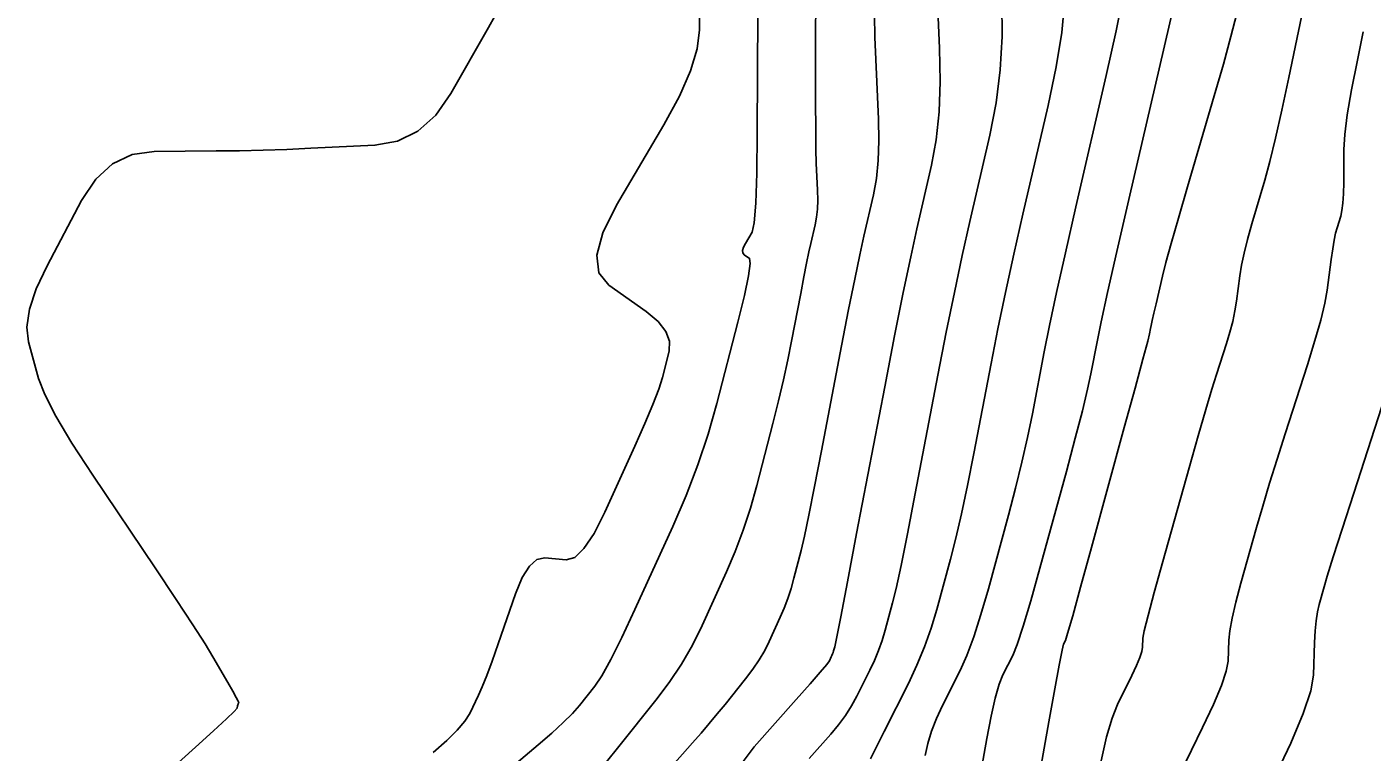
# Model space of a CAD drawing. Extents: x 2082232 to 2083549, y 592624 to 593832.
# Drawn here: x 2082902.49 to 2082942.47, y 593264.21 to 593285.76 of the extents above; entities that cross this region are included whole.
import ezdxf

# ---------------------------------------------------------------- set-up
doc = ezdxf.new("R2010")
doc.units = 0
doc.layers.add('DT_X_Contour_Major', color=7, linetype='Continuous')
doc.layers.add('DT_X_Contour_Minor', color=7, linetype='Continuous')

msp = doc.modelspace()

# ---------------------------------------------------------------- linework, layer by layer
at = {"layer": 'DT_X_Contour_Major'}
for points in [[(2082933.333, 593286.475), (2082933.247, 593285.59), (2082933.083, 593284.575), (2082932.841, 593283.427), (2082932.092, 593280.192), (2082931.823, 593279.005), (2082931.575, 593277.871), (2082931.35, 593276.788), (2082931.146, 593275.757), (2082930.634, 593273.078), (2082930.447, 593272.129), (2082930.269, 593271.29), (2082930.101, 593270.562), (2082929.943, 593269.945), (2082929.533, 593268.446), (2082929.365, 593267.887), (2082929.168, 593267.334), (2082928.943, 593266.789), (2082928.689, 593266.25), (2082927.973, 593264.821), (2082927.736, 593264.35), (2082927.563, 593264.009)], [(2082924.211, 593286.191), (2082924.2, 593282.604), (2082924.187, 593281.411), (2082924.157, 593280.523), (2082924.109, 593279.94), (2082924.043, 593279.661), (2082923.845, 593279.325), (2082923.787, 593279.21), (2082923.762, 593279.116), (2082923.771, 593279.043), (2082923.813, 593278.99), (2082923.969, 593278.88), (2082923.991, 593278.73), (2082923.94, 593278.365), (2082923.816, 593277.783), (2082923.618, 593276.985), (2082922.995, 593274.569), (2082922.737, 593273.661), (2082922.433, 593272.749), (2082922.083, 593271.832), (2082921.685, 593270.911), (2082920.562, 593268.45), (2082920.172, 593267.615), (2082919.844, 593266.957), (2082919.578, 593266.476), (2082919.373, 593266.171), (2082918.911, 593265.594), (2082918.705, 593265.359), (2082918.433, 593265.085), (2082918.095, 593264.774), (2082917.691, 593264.425), (2082916.525, 593263.443)], [(2082942.208, 593285.612), (2082942.034, 593284.771), (2082941.859, 593283.886), (2082941.734, 593283.148), (2082941.658, 593282.558), (2082941.632, 593282.117), (2082941.627, 593281.136), (2082941.62, 593280.798), (2082941.603, 593280.52), (2082941.576, 593280.3), (2082941.54, 593280.14), (2082941.428, 593279.79), (2082941.386, 593279.633), (2082941.343, 593279.424), (2082941.3, 593279.162), (2082941.256, 593278.848), (2082941.138, 593277.941), (2082941.068, 593277.547), (2082940.946, 593277.045), (2082940.774, 593276.436), (2082940.55, 593275.719), (2082939.885, 593273.664), (2082939.645, 593272.912), (2082939.423, 593272.198), (2082939.221, 593271.522), (2082939.037, 593270.884), (2082938.573, 593269.234), (2082938.42, 593268.663), (2082938.308, 593268.189), (2082938.238, 593267.812), (2082938.21, 593267.532), (2082938.191, 593266.913), (2082938.138, 593266.615), (2082937.995, 593266.187), (2082937.76, 593265.627), (2082937.435, 593264.937), (2082936.445, 593262.921)]]:
    msp.add_lwpolyline(points, dxfattribs=at)
at = {"layer": 'DT_X_Contour_Minor'}
for points in [[(2082929.493, 593287.868), (2082929.617, 593285.13), (2082929.637, 593284.143), (2082929.604, 593283.234), (2082929.519, 593282.405), (2082929.38, 593281.654), (2082928.941, 593279.757), (2082928.758, 593278.93), (2082928.538, 593277.872), (2082928.28, 593276.583), (2082927.986, 593275.063), (2082927.152, 593270.702), (2082926.877, 593269.265), (2082926.677, 593268.226), (2082926.551, 593267.584), (2082926.501, 593267.339), (2082926.468, 593267.216), (2082926.454, 593267.17), (2082926.438, 593267.125), (2082926.419, 593267.08), (2082926.399, 593267.036), (2082926.34, 593266.919), (2082926.262, 593266.814), (2082926.072, 593266.589), (2082925.771, 593266.242), (2082925.358, 593265.774), (2082924.108, 593264.365), (2082923.658, 593263.766)], [(2082925.941, 593287.467), (2082925.932, 593284.525), (2082925.931, 593283.521), (2082925.934, 593282.718), (2082925.941, 593282.115), (2082925.952, 593281.712), (2082925.989, 593280.905), (2082925.995, 593280.614), (2082925.985, 593280.346), (2082925.96, 593280.102), (2082925.919, 593279.88), (2082925.79, 593279.321), (2082925.734, 593279.071), (2082925.666, 593278.74), (2082925.584, 593278.329), (2082925.489, 593277.837), (2082925.217, 593276.417), (2082925.106, 593275.865), (2082924.976, 593275.274), (2082924.826, 593274.643), (2082924.658, 593273.973), (2082924.183, 593272.134), (2082923.993, 593271.456), (2082923.78, 593270.801), (2082923.543, 593270.17), (2082923.283, 593269.562), (2082922.558, 593267.974), (2082922.269, 593267.388), (2082921.944, 593266.822), (2082921.584, 593266.276), (2082921.188, 593265.75), (2082920.085, 593264.374), (2082919.715, 593263.915)], [(2082922.487, 593287.055), (2082922.483, 593285.676), (2082922.416, 593285.112), (2082922.216, 593284.453), (2082921.886, 593283.7), (2082921.423, 593282.852), (2082920.014, 593280.465), (2082919.604, 593279.644), (2082919.43, 593278.974), (2082919.492, 593278.455), (2082919.79, 593278.085), (2082920.899, 593277.299), (2082921.253, 593277.004), (2082921.485, 593276.711), (2082921.594, 593276.417), (2082921.58, 593276.125), (2082921.378, 593275.345), (2082921.27, 593274.997), (2082921.098, 593274.54), (2082920.861, 593273.973), (2082920.559, 593273.296), (2082919.669, 593271.343), (2082919.347, 593270.705), (2082919.048, 593270.256), (2082918.773, 593269.995), (2082918.522, 593269.922), (2082917.883, 593269.98), (2082917.649, 593269.93), (2082917.427, 593269.734), (2082917.215, 593269.395), (2082917.016, 593268.91), (2082916.498, 593267.425), (2082916.316, 593266.912), (2082916.158, 593266.487), (2082916.024, 593266.15), (2082915.914, 593265.901), (2082915.652, 593265.355), (2082915.511, 593265.129), (2082915.283, 593264.861), (2082914.968, 593264.55), (2082914.567, 593264.196)], [(2082935.072, 593286.693), (2082934.866, 593285.641), (2082934.572, 593284.314), (2082933.668, 593280.41), (2082933.355, 593279.043), (2082933.094, 593277.87), (2082932.884, 593276.89), (2082932.726, 593276.104), (2082932.375, 593274.266), (2082932.232, 593273.56), (2082932.065, 593272.822), (2082931.876, 593272.051), (2082931.663, 593271.247), (2082931.066, 593269.06), (2082930.845, 593268.294), (2082930.632, 593267.635), (2082930.425, 593267.083), (2082930.226, 593266.638), (2082929.704, 593265.596), (2082929.524, 593265.21), (2082929.379, 593264.833), (2082929.266, 593264.466), (2082929.187, 593264.109)], [(2082936.649, 593286.707), (2082936.302, 593285.201), (2082935.244, 593280.628), (2082934.887, 593279.081), (2082934.612, 593277.869), (2082934.419, 593276.993), (2082934.307, 593276.451), (2082934.116, 593275.454), (2082934.017, 593274.992), (2082933.861, 593274.354), (2082933.651, 593273.54), (2082933.384, 593272.55), (2082932.598, 593269.675), (2082932.327, 593268.704), (2082932.102, 593267.949), (2082931.924, 593267.409), (2082931.792, 593267.084), (2082931.501, 593266.505), (2082931.39, 593266.223), (2082931.273, 593265.813), (2082931.151, 593265.275), (2082931.024, 593264.609), (2082930.679, 593262.66)], [(2082940.572, 593287.022), (2082939.997, 593284.253), (2082939.79, 593283.284), (2082939.602, 593282.453), (2082939.432, 593281.76), (2082939.28, 593281.204), (2082938.898, 593279.908), (2082938.769, 593279.447), (2082938.665, 593279.037), (2082938.589, 593278.677), (2082938.538, 593278.367), (2082938.44, 593277.61), (2082938.393, 593277.318), (2082938.328, 593277.01), (2082938.244, 593276.687), (2082938.142, 593276.349), (2082937.843, 593275.427), (2082937.708, 593274.994), (2082937.528, 593274.387), (2082937.303, 593273.607), (2082937.033, 593272.652), (2082936.252, 593269.876), (2082935.995, 593268.952), (2082935.811, 593268.264), (2082935.699, 593267.812), (2082935.66, 593267.595), (2082935.652, 593267.33), (2082935.629, 593267.202), (2082935.568, 593267.019), (2082935.467, 593266.779), (2082935.328, 593266.483), (2082934.904, 593265.62), (2082934.744, 593265.219), (2082934.582, 593264.661), (2082934.418, 593263.949)], [(2082916.583, 593286.416), (2082916.206, 593285.742), (2082915.095, 593283.783), (2082914.642, 593283.136), (2082914.113, 593282.663), (2082913.51, 593282.366), (2082912.833, 593282.244), (2082910.927, 593282.152), (2082910.215, 593282.121), (2082909.509, 593282.098), (2082908.808, 593282.082), (2082908.114, 593282.074), (2082906.27, 593282.062), (2082905.616, 593281.967), (2082905.039, 593281.691), (2082904.539, 593281.236), (2082904.116, 593280.599), (2082903.089, 593278.661), (2082902.765, 593277.974), (2082902.566, 593277.368), (2082902.492, 593276.842), (2082902.541, 593276.397), (2082902.837, 593275.316), (2082903.021, 593274.832), (2082903.351, 593274.192), (2082903.827, 593273.394), (2082904.448, 593272.44), (2082906.3, 593269.687), (2082906.928, 593268.747), (2082907.424, 593267.994), (2082907.789, 593267.426), (2082908.021, 593267.044), (2082908.465, 593266.273), (2082908.61, 593266.019), (2082908.713, 593265.835), (2082908.772, 593265.722), (2082908.789, 593265.679), (2082908.778, 593265.658), (2082908.773, 593265.648), (2082908.768, 593265.633), (2082908.762, 593265.613), (2082908.755, 593265.587), (2082908.738, 593265.513), (2082908.655, 593265.42), (2082908.421, 593265.195), (2082908.035, 593264.839), (2082907.498, 593264.351), (2082905.864, 593262.875)], [(2082931.465, 593286.483), (2082931.477, 593285.48), (2082931.422, 593284.488), (2082931.3, 593283.509), (2082931.111, 593282.541), (2082930.517, 593279.975), (2082930.29, 593278.968), (2082930.056, 593277.871), (2082929.815, 593276.685), (2082929.566, 593275.41), (2082928.893, 593271.89), (2082928.662, 593270.697), (2082928.473, 593269.758), (2082928.326, 593269.073), (2082928.222, 593268.642), (2082928, 593267.831), (2082927.91, 593267.529), (2082927.803, 593267.23), (2082927.681, 593266.935), (2082927.544, 593266.643), (2082927.157, 593265.87), (2082926.999, 593265.582), (2082926.818, 593265.299), (2082926.612, 593265.019), (2082926.382, 593264.744), (2082925.736, 593264.016)], [(2082927.679, 593286.113), (2082927.697, 593285.453), (2082927.723, 593284.79), (2082927.803, 593283.018), (2082927.816, 593282.378), (2082927.795, 593281.79), (2082927.739, 593281.253), (2082927.65, 593280.767), (2082927.365, 593279.539), (2082927.244, 593278.99), (2082927.094, 593278.264), (2082926.914, 593277.36), (2082926.705, 593276.28), (2082926.109, 593273.163), (2082925.903, 593272.101), (2082925.733, 593271.254), (2082925.599, 593270.621), (2082925.501, 593270.203), (2082925.287, 593269.373), (2082925.201, 593269.068), (2082925.105, 593268.772), (2082924.999, 593268.488), (2082924.881, 593268.214), (2082924.554, 593267.497), (2082924.419, 593267.227), (2082924.256, 593266.952), (2082924.067, 593266.672), (2082923.852, 593266.389), (2082923.242, 593265.628), (2082923.01, 593265.342), (2082922.771, 593265.056), (2082922.527, 593264.77), (2082922.275, 593264.483), (2082921.597, 593263.719)], [(2082938.451, 593286.154), (2082938.276, 593285.472), (2082938.052, 593284.658), (2082937.779, 593283.71), (2082936.983, 593281.004), (2082936.713, 593280.077), (2082936.499, 593279.327), (2082936.343, 593278.754), (2082936.243, 593278.356), (2082936.052, 593277.533), (2082935.988, 593277.255), (2082935.939, 593277.04), (2082935.905, 593276.888), (2082935.887, 593276.798), (2082935.857, 593276.642), (2082935.802, 593276.424), (2082935.658, 593275.886), (2082935.425, 593275.029), (2082935.104, 593273.853), (2082934.131, 593270.29), (2082933.809, 593269.115), (2082933.572, 593268.263), (2082933.422, 593267.735), (2082933.357, 593267.53), (2082933.299, 593267.414), (2082933.255, 593267.237), (2082933.168, 593266.794), (2082933.037, 593266.084), (2082932.862, 593265.108), (2082932.337, 593262.15)], [(2082942.959, 593275.089), (2082941.926, 593271.901), (2082941.581, 593270.831), (2082941.318, 593270.01), (2082941.139, 593269.438), (2082941.042, 593269.117), (2082940.894, 593268.592), (2082940.844, 593268.374), (2082940.805, 593268.114), (2082940.777, 593267.812), (2082940.76, 593267.469), (2082940.73, 593266.496), (2082940.647, 593266.028), (2082940.421, 593265.355), (2082940.053, 593264.475), (2082939.541, 593263.39)]]:
    msp.add_lwpolyline(points, dxfattribs=at)

doc.saveas('drawing.dxf')
